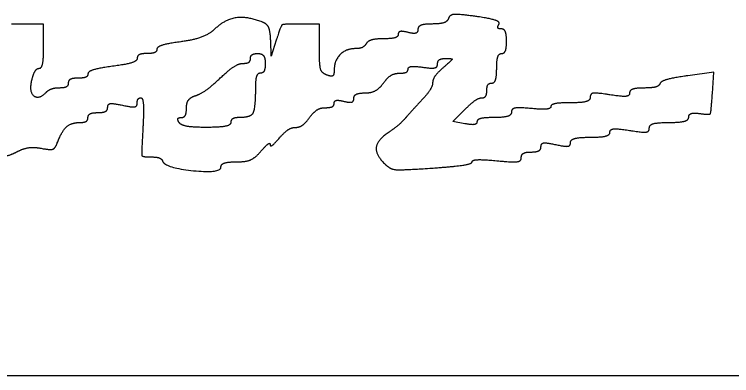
# Model space of a CAD drawing. Extents: x -3.3 to 34, y 0 to 56.8.
# Drawn here: x 25.3742 to 25.7238, y 8.9262 to 9.1024 of the extents above; entities that cross this region are included whole.
import ezdxf

# ---------------------------------------------------------------- set-up
doc = ezdxf.new("R2010")
doc.units = 0
doc.layers.add('SH_Data', color=7, linetype='Continuous')
doc.layers.add('SH_Major_Grid_Line', color=7, linetype='Continuous')

msp = doc.modelspace()

# ---------------------------------------------------------------- linework, layer by layer
at = {"layer": 'SH_Data'}
msp.add_line((24.52788, 8.92624), (28.02788, 8.92624), dxfattribs=at)
at = {"layer": 'SH_Major_Grid_Line'}
for points in [[(25.38845, 9.08685), (25.38845, 9.09765), (25.37285, 9.09765)], [(25.52285, 9.08591), (25.52285, 9.09765), (25.5136, 9.09765)], [(25.50185, 9.08985), (25.49934, 9.08205), (25.4991, 9.0896)], [(25.7144, 9.0637), (25.71515, 9.07415), (25.7024, 9.07242)], [(25.5938, 9.04904), (25.58794, 9.05016), (25.59369, 9.05591)]]:
    msp.add_lwpolyline(points, dxfattribs=at)
for points in [[(25.49506, 9.0986), (25.48754, 9.10148), (25.47696, 9.09996), (25.47193, 9.09528)], [(25.59916, 9.10132), (25.59065, 9.10249), (25.58636, 9.10218), (25.58575, 9.10035)], [(25.61032, 9.09743), (25.61105, 9.09863), (25.60603, 9.10038), (25.59916, 9.10132)], [(25.4991, 9.0896), (25.49895, 9.09409), (25.49732, 9.09773), (25.49506, 9.0986)], [(25.5136, 9.09765), (25.50528, 9.09765), (25.5041, 9.09687), (25.50185, 9.08985)], [(25.57785, 9.09765), (25.574, 9.09765), (25.57085, 9.09645), (25.57085, 9.09497)], [(25.58575, 9.10035), (25.58526, 9.09887), (25.5817, 9.09765), (25.57785, 9.09765)], [(25.61151, 9.09525), (25.61012, 9.09525), (25.60958, 9.09623), (25.61032, 9.09743)], [(25.47193, 9.09528), (25.46908, 9.09262), (25.46167, 9.08983), (25.45523, 9.08897)], [(25.56605, 9.09355), (25.56341, 9.09424), (25.56125, 9.09383), (25.56125, 9.09263)], [(25.57085, 9.09497), (25.57085, 9.09348), (25.56874, 9.09285), (25.56605, 9.09355)], [(25.61405, 9.08925), (25.61405, 9.09255), (25.61291, 9.09525), (25.61151, 9.09525)], [(25.5542, 9.09045), (25.55031, 9.09045), (25.54647, 9.08937), (25.54565, 9.08805)], [(25.56125, 9.09263), (25.56125, 9.09143), (25.55808, 9.09045), (25.5542, 9.09045)], [(25.38633, 9.07605), (25.3875, 9.07605), (25.38845, 9.08091), (25.38845, 9.08685)], [(25.45523, 9.08897), (25.44886, 9.08813), (25.44365, 9.0865), (25.44365, 9.08535)], [(25.54565, 9.08805), (25.54484, 9.08673), (25.54254, 9.08565), (25.54054, 9.08565)], [(25.61165, 9.08325), (25.61297, 9.08325), (25.61405, 9.08595), (25.61405, 9.08925)], [(25.43885, 9.08325), (25.43621, 9.08325), (25.43405, 9.08221), (25.43405, 9.08094)], [(25.44365, 9.08535), (25.44365, 9.0842), (25.44149, 9.08325), (25.43885, 9.08325)], [(25.48925, 9.08085), (25.48925, 9.08217), (25.49087, 9.08325), (25.49285, 9.08325)], [(25.49285, 9.08325), (25.49485, 9.08325), (25.49645, 9.08112), (25.49645, 9.07845)], [(25.52645, 9.07279), (25.52393, 9.07375), (25.52285, 9.07769), (25.52285, 9.08591)], [(25.54054, 9.08565), (25.53584, 9.08565), (25.53005, 9.07983), (25.53005, 9.0751)], [(25.60925, 9.07605), (25.60925, 9.08001), (25.61033, 9.08325), (25.61165, 9.08325)], [(25.43405, 9.08094), (25.43405, 9.07966), (25.42865, 9.0779), (25.42205, 9.07703)], [(25.48563, 9.07845), (25.48762, 9.07845), (25.48925, 9.07953), (25.48925, 9.08085)], [(25.58045, 9.07818), (25.58045, 9.07965), (25.58224, 9.08085), (25.58442, 9.08085)], [(25.58442, 9.08085), (25.58768, 9.08085), (25.58747, 9.08006), (25.58322, 9.07637)], [(25.42205, 9.07703), (25.41545, 9.07615), (25.41005, 9.0745), (25.41005, 9.07335)], [(25.47455, 9.07133), (25.47865, 9.07525), (25.48364, 9.07845), (25.48563, 9.07845)], [(25.49645, 9.07845), (25.49645, 9.07581), (25.49537, 9.07365), (25.49405, 9.07365)], [(25.56605, 9.07564), (25.56605, 9.07673), (25.56929, 9.07715), (25.57325, 9.07657)], [(25.57325, 9.07657), (25.57758, 9.07593), (25.58045, 9.07658), (25.58045, 9.07818)], [(25.58322, 9.07637), (25.58038, 9.07391), (25.57805, 9.07062), (25.57805, 9.06906)], [(25.38282, 9.07074), (25.38359, 9.07366), (25.38517, 9.07605), (25.38633, 9.07605)], [(25.41005, 9.07335), (25.41005, 9.0722), (25.40789, 9.07125), (25.40525, 9.07125)], [(25.49405, 9.07365), (25.49273, 9.07365), (25.49165, 9.0705), (25.49165, 9.06665)], [(25.53005, 9.0751), (25.53005, 9.0728), (25.52869, 9.07193), (25.52645, 9.07279)], [(25.55405, 9.06885), (25.55596, 9.07149), (25.55944, 9.07365), (25.56178, 9.07365)], [(25.56178, 9.07365), (25.56413, 9.07365), (25.56605, 9.07455), (25.56605, 9.07564)], [(25.60685, 9.06885), (25.60817, 9.06885), (25.60925, 9.07209), (25.60925, 9.07605)], [(25.38951, 9.06415), (25.38582, 9.06046), (25.3813, 9.06491), (25.38282, 9.07074)], [(25.40525, 9.07125), (25.40261, 9.07125), (25.40045, 9.07017), (25.40045, 9.06885)], [(25.46258, 9.06277), (25.46506, 9.06356), (25.47045, 9.06741), (25.47455, 9.07133)], [(25.7024, 9.07242), (25.69539, 9.07147), (25.6893, 9.06974), (25.68885, 9.06858)], [(25.39613, 9.06645), (25.39376, 9.06645), (25.39078, 9.06542), (25.38951, 9.06415)], [(25.40045, 9.06885), (25.40045, 9.06753), (25.39851, 9.06645), (25.39613, 9.06645)], [(25.49165, 9.06665), (25.49165, 9.05652), (25.48937, 9.05205), (25.4842, 9.05205)], [(25.54512, 9.06405), (25.54813, 9.06405), (25.55215, 9.06621), (25.55405, 9.06885)], [(25.57805, 9.06906), (25.57805, 9.06751), (25.57562, 9.06364), (25.57265, 9.06046)], [(25.60445, 9.06525), (25.60445, 9.06723), (25.60553, 9.06885), (25.60685, 9.06885)], [(25.68105, 9.06645), (25.6772, 9.06645), (25.67405, 9.06536), (25.67405, 9.06403)], [(25.68885, 9.06858), (25.68841, 9.06741), (25.6849, 9.06645), (25.68105, 9.06645)], [(25.45805, 9.05669), (25.45805, 9.05924), (25.46009, 9.06198), (25.46258, 9.06277)], [(25.53965, 9.06137), (25.53965, 9.06285), (25.54212, 9.06405), (25.54512, 9.06405)], [(25.60195, 9.06165), (25.60333, 9.06165), (25.60445, 9.06327), (25.60445, 9.06525)], [(25.66445, 9.06313), (25.65802, 9.06416), (25.65485, 9.06378), (25.65485, 9.06196)], [(25.67405, 9.06403), (25.67405, 9.06254), (25.67034, 9.06219), (25.66445, 9.06313)], [(25.70825, 9.05401), (25.71305, 9.05334), (25.71374, 9.05442), (25.7144, 9.0637)], [(25.41965, 9.05705), (25.41965, 9.05868), (25.42232, 9.05905), (25.42685, 9.05805)], [(25.42685, 9.05805), (25.43138, 9.05706), (25.43405, 9.05743), (25.43405, 9.05906)], [(25.43405, 9.05906), (25.43405, 9.06049), (25.43486, 9.06166), (25.43585, 9.06166)], [(25.43585, 9.06166), (25.43684, 9.06166), (25.43729, 9.05518), (25.43684, 9.04726)], [(25.52578, 9.05685), (25.52813, 9.05685), (25.53005, 9.05783), (25.53005, 9.05903)], [(25.53005, 9.05903), (25.53005, 9.06023), (25.53221, 9.06064), (25.53485, 9.05995)], [(25.53485, 9.05995), (25.53754, 9.05925), (25.53965, 9.05988), (25.53965, 9.06137)], [(25.57265, 9.06046), (25.56968, 9.05728), (25.56605, 9.05328), (25.56458, 9.05157)], [(25.59369, 9.05591), (25.59685, 9.05907), (25.60057, 9.06165), (25.60195, 9.06165)], [(25.64525, 9.05925), (25.63997, 9.05925), (25.63565, 9.05842), (25.63565, 9.05739)], [(25.65485, 9.06196), (25.65485, 9.0604), (25.65078, 9.05925), (25.64525, 9.05925)], [(25.41485, 9.05445), (25.41749, 9.05445), (25.41965, 9.05562), (25.41965, 9.05705)], [(25.45551, 9.05205), (25.45691, 9.05205), (25.45805, 9.05414), (25.45805, 9.05669)], [(25.51805, 9.05205), (25.51996, 9.05469), (25.52344, 9.05685), (25.52578, 9.05685)], [(25.62605, 9.05644), (25.62009, 9.05701), (25.61645, 9.05635), (25.61645, 9.05471)], [(25.63565, 9.05739), (25.63565, 9.05637), (25.63133, 9.05594), (25.62605, 9.05644)], [(25.40628, 9.04965), (25.40836, 9.04965), (25.41005, 9.05073), (25.41005, 9.05205)], [(25.41005, 9.05205), (25.41005, 9.05337), (25.41221, 9.05445), (25.41485, 9.05445)], [(25.45445, 9.04965), (25.45364, 9.05097), (25.45412, 9.05205), (25.45551, 9.05205)], [(25.4842, 9.05205), (25.4817, 9.05205), (25.47965, 9.05097), (25.47965, 9.04965)], [(25.51121, 9.04725), (25.51307, 9.04725), (25.51615, 9.04941), (25.51805, 9.05205)], [(25.60805, 9.05205), (25.60343, 9.05205), (25.59965, 9.05112), (25.59965, 9.04999)], [(25.61645, 9.05471), (25.61645, 9.05325), (25.61267, 9.05205), (25.60805, 9.05205)], [(25.69325, 9.04965), (25.69853, 9.04965), (25.70285, 9.0508), (25.70285, 9.05221)], [(25.70285, 9.05221), (25.70285, 9.05361), (25.70528, 9.05442), (25.70825, 9.05401)], [(25.39511, 9.03975), (25.39728, 9.04548), (25.40199, 9.04965), (25.40628, 9.04965)], [(25.4678, 9.04725), (25.46127, 9.04725), (25.45527, 9.04833), (25.45445, 9.04965)], [(25.47965, 9.04965), (25.47965, 9.04833), (25.47432, 9.04725), (25.4678, 9.04725)], [(25.56458, 9.05157), (25.5631, 9.04986), (25.55959, 9.04687), (25.55678, 9.04492)], [(25.59965, 9.04999), (25.59965, 9.04885), (25.59702, 9.04842), (25.5938, 9.04904)], [(25.68365, 9.04695), (25.68365, 9.04851), (25.68773, 9.04965), (25.69325, 9.04965)], [(25.43684, 9.04726), (25.4361, 9.03417), (25.43647, 9.03285), (25.44084, 9.03285)], [(25.50334, 9.04209), (25.5058, 9.04493), (25.50934, 9.04725), (25.51121, 9.04725)], [(25.55678, 9.04492), (25.55095, 9.04091), (25.55012, 9.03404), (25.55488, 9.02928)], [(25.65485, 9.04245), (25.66013, 9.04245), (25.66445, 9.04355), (25.66445, 9.04488)], [(25.66445, 9.04488), (25.66445, 9.04637), (25.66817, 9.04672), (25.67405, 9.04578)], [(25.67405, 9.04578), (25.68049, 9.04475), (25.68365, 9.04513), (25.68365, 9.04695)], [(25.49885, 9.03885), (25.49885, 9.03779), (25.50087, 9.03925), (25.50334, 9.04209)], [(25.64525, 9.03986), (25.64525, 9.04129), (25.64957, 9.04245), (25.65485, 9.04245)], [(25.38727, 9.03706), (25.39173, 9.03621), (25.39407, 9.03702), (25.39511, 9.03975)], [(25.49437, 9.03562), (25.49684, 9.03846), (25.49885, 9.03992), (25.49885, 9.03885)], [(25.62605, 9.03525), (25.62869, 9.03525), (25.63085, 9.03642), (25.63085, 9.03785)], [(25.63085, 9.03785), (25.63085, 9.03948), (25.63352, 9.03985), (25.63805, 9.03885)], [(25.63805, 9.03885), (25.64258, 9.03786), (25.64525, 9.03823), (25.64525, 9.03986)], [(25.36304, 9.03326), (25.36689, 9.03282), (25.37248, 9.03377), (25.37547, 9.03537)], [(25.37547, 9.03537), (25.37846, 9.03697), (25.38377, 9.03773), (25.38727, 9.03706)], [(25.48237, 9.03045), (25.48708, 9.03045), (25.49157, 9.03239), (25.49437, 9.03562)], [(25.62125, 9.03255), (25.62125, 9.03404), (25.62341, 9.03525), (25.62605, 9.03525)], [(25.44084, 9.03285), (25.44349, 9.03285), (25.44601, 9.03192), (25.44645, 9.03077)], [(25.44645, 9.03077), (25.44769, 9.02755), (25.47485, 9.02479), (25.47485, 9.02788)], [(25.59725, 9.03044), (25.59725, 9.03138), (25.60265, 9.03163), (25.60925, 9.031)], [(25.60925, 9.031), (25.61724, 9.03023), (25.62125, 9.03075), (25.62125, 9.03255)], [(25.47485, 9.02788), (25.47485, 9.0293), (25.47824, 9.03045), (25.48237, 9.03045)], [(25.55488, 9.02928), (25.5573, 9.02687), (25.56304, 9.0264), (25.57768, 9.0274)], [(25.57768, 9.0274), (25.58845, 9.02814), (25.59725, 9.02951), (25.59725, 9.03044)]]:
    msp.add_open_spline(points, degree=2, dxfattribs=at)

doc.saveas('drawing.dxf')
